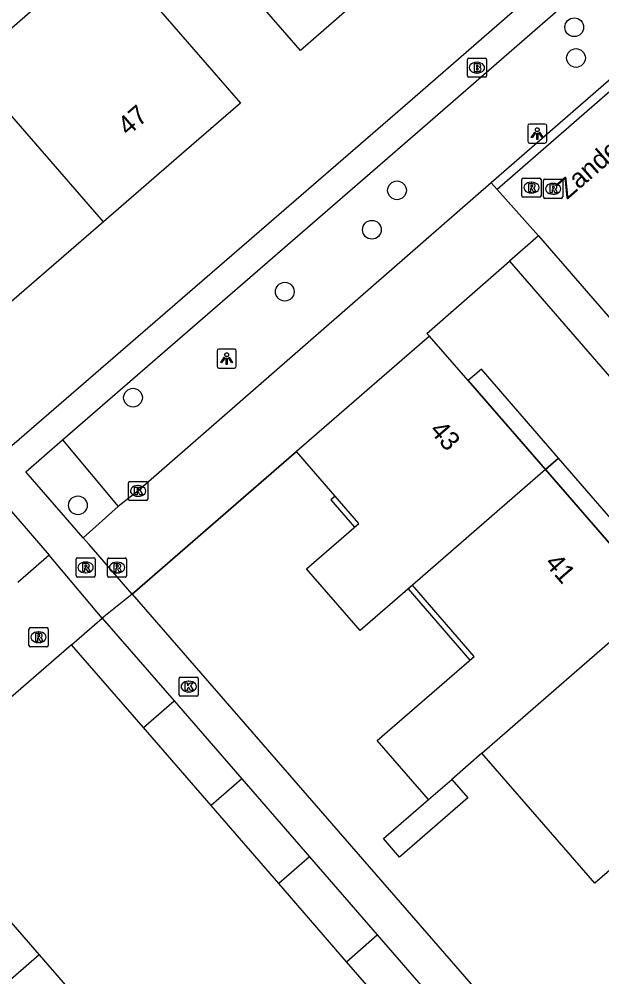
# Model space of a CAD drawing. Extents: x 155888 to 156864, y 383882 to 384671.
# Drawn here: x 156338.76 to 156369.19, y 384302.79 to 384352.78 of the extents above; entities that cross this region are included whole.
import ezdxf

# ---------------------------------------------------------------- set-up
doc = ezdxf.new("R2010")
doc.units = 0
for name, color, linetype in [('IMGEO_Boom', 7, 'Continuous'), ('IMGEO_Brandkraan', 7, 'Continuous'), ('IMGEO_Kolk', 7, 'Continuous'), ('IMGEO_Lichtpunt', 7, 'Continuous'), ('IMGEO_Muur', 7, 'Continuous'), ('IMGEO_Openbare_ruimte_label', 7, 'Continuous'), ('IMGEO_Pand', 7, 'Continuous'), ('IMGEO_Pand_nummerreeks', 7, 'Continuous'), ('IMGEO_Pand_overbouw', 7, 'Continuous'), ('IMGEO_Parkeervlak_open', 7, 'Continuous'), ('IMGEO_Rijbaan_lokaal_gesloten', 7, 'Continuous'), ('IMGEO_Rijbaan_lokaal_open', 7, 'Continuous'), ('IMGEO_Rioolput', 7, 'Continuous'), ('IMGEO_Voetpad_open', 7, 'Continuous')]:
    doc.layers.add(name, color=color, linetype=linetype)

msp = doc.modelspace()

# ---------------------------------------------------------------- linework, layer by layer
at = {"layer": 'IMGEO_Boom'}
for centre in [(156367.751, 384352.358), (156367.841, 384350.753), (156358.494, 384343.844), (156357.182, 384341.787), (156352.634, 384338.554), (156344.708, 384333.022), (156341.829, 384327.401)]:
    msp.add_circle(centre, 0.489, dxfattribs=at)
at = {"layer": 'IMGEO_Brandkraan'}
for p, q in [((156362.167, 384349.822), (156362.167, 384350.674)), ((156362.242, 384350.748), (156363.094, 384350.748)), ((156363.168, 384350.674), (156363.168, 384349.822)), ((156362.655, 384350.528), (156362.68, 384350.528)), ((156363.094, 384349.748), (156362.242, 384349.748)), ((156362.678, 384349.968), (156362.653, 384349.968))]:
    msp.add_line(p, q, dxfattribs=at)
for points in [[(156362.167, 384349.822), (156362.167, 384350.674)], [(156362.242, 384350.748), (156363.094, 384350.748)], [(156363.168, 384350.674), (156363.168, 384349.822)], [(156362.515, 384350.448), (156362.515, 384350.048), (156362.728, 384350.048)], [(156362.746, 384350.448), (156362.515, 384350.448)], [(156362.694, 384350.367), (156362.64, 384350.367), (156362.64, 384350.291)], [(156362.64, 384350.291), (156362.693, 384350.291)], [(156362.702, 384350.215), (156362.64, 384350.215), (156362.64, 384350.134)], [(156363.094, 384349.748), (156362.242, 384349.748)], [(156362.64, 384350.134), (156362.702, 384350.134)]]:
    msp.add_lwpolyline(points, dxfattribs=at)
for centre, radius, start, end in [((156362.244, 384350.672), 0.0765, 91.552, 178.448), ((156362.244, 384350.672), 0.0765, 91.552, 178.448), ((156363.092, 384350.672), 0.0765, 1.552, 88.448), ((156363.092, 384350.672), 0.0765, 1.552, 88.448), ((156362.695, 384350.329), 0.0379, 267.8285, 90.9355), ((156362.703, 384350.174), 0.0404, 269.8759, 90.5077), ((156362.75, 384350.303), 0.145, 59.4692, 91.5367), ((156362.775, 384350.35), 0.0922, 285.5137, 58.1501), ((156362.78, 384350.158), 0.105, 301.3115, 78.989), ((156362.244, 384349.824), 0.0765, 181.552, 268.448), ((156362.244, 384349.824), 0.0765, 181.552, 268.448), ((156362.734, 384350.299), 0.251, 268.6676, 293.5347), ((156363.092, 384349.824), 0.0765, 271.552, 358.448), ((156363.092, 384349.824), 0.0765, 271.552, 358.448)]:
    msp.add_arc(centre, radius, start, end, dxfattribs=at)
for centre, major_axis, ratio, start_param, end_param in [((156362.654, 384350.248), (-0.387, 0.002), 0.722429, 4.712389, 7.853982), ((156362.679, 384350.248), (-0.39, 0.002), 0.717154, 1.570796, 4.712389)]:
    msp.add_ellipse(centre, major_axis=major_axis, ratio=ratio, start_param=start_param, end_param=end_param, dxfattribs=at)
at = {"layer": 'IMGEO_Kolk'}
for p, q in [((156344.547, 384328.651), (156345.399, 384328.651)), ((156344.472, 384327.725), (156344.472, 384328.577)), ((156344.96, 384328.431), (156344.985, 384328.431)), ((156345.473, 384328.577), (156345.473, 384327.725)), ((156345.399, 384327.651), (156344.547, 384327.651)), ((156344.983, 384327.871), (156344.958, 384327.871)), ((156347.117, 384317.512), (156347.117, 384318.364)), ((156347.192, 384318.438), (156348.044, 384318.438)), ((156347.605, 384318.218), (156347.63, 384318.218)), ((156348.118, 384318.364), (156348.118, 384317.512)), ((156347.628, 384317.658), (156347.603, 384317.658)), ((156348.044, 384317.438), (156347.192, 384317.438))]:
    msp.add_line(p, q, dxfattribs=at)
for points in [[(156344.547, 384328.651), (156345.399, 384328.651)], [(156344.472, 384327.725), (156344.472, 384328.577)], [(156344.793, 384328.351), (156344.916, 384328.351), (156344.916, 384328.2), (156345.046, 384328.351), (156345.21, 384328.351), (156345.064, 384328.2), (156345.217, 384327.951), (156345.065, 384327.951), (156344.98, 384328.115), (156344.916, 384328.048), (156344.916, 384327.951), (156344.793, 384327.951), (156344.793, 384328.351)], [(156345.473, 384328.577), (156345.473, 384327.725)], [(156345.399, 384327.651), (156344.547, 384327.651)], [(156347.117, 384317.512), (156347.117, 384318.364)], [(156347.192, 384318.438), (156348.044, 384318.438)], [(156348.118, 384318.364), (156348.118, 384317.512)], [(156347.438, 384318.138), (156347.561, 384318.138), (156347.561, 384317.987), (156347.691, 384318.138), (156347.855, 384318.138), (156347.709, 384317.987), (156347.862, 384317.738), (156347.71, 384317.738), (156347.625, 384317.902), (156347.561, 384317.835), (156347.561, 384317.738), (156347.438, 384317.738), (156347.438, 384318.138)], [(156348.044, 384317.438), (156347.192, 384317.438)]]:
    msp.add_lwpolyline(points, dxfattribs=at)
for centre, start, end in [((156344.549, 384328.575), 91.552, 178.448), ((156344.549, 384328.575), 91.552, 178.448), ((156345.397, 384328.575), 1.552, 88.448), ((156345.397, 384328.575), 1.552, 88.448), ((156344.549, 384327.727), 181.552, 268.448), ((156344.549, 384327.727), 181.552, 268.448), ((156345.397, 384327.727), 271.552, 358.448), ((156345.397, 384327.727), 271.552, 358.448), ((156347.194, 384318.362), 91.552, 178.448), ((156347.194, 384318.362), 91.552, 178.448), ((156348.042, 384318.362), 1.552, 88.448), ((156348.042, 384318.362), 1.552, 88.448), ((156347.194, 384317.514), 181.552, 268.448), ((156347.194, 384317.514), 181.552, 268.448), ((156348.042, 384317.514), 271.552, 358.448), ((156348.042, 384317.514), 271.552, 358.448)]:
    msp.add_arc(centre, 0.0765, start, end, dxfattribs=at)
for centre, major_axis, ratio, start_param, end_param in [((156344.959, 384328.151), (-0.387, 0.002), 0.722429, 4.712389, 7.853982), ((156344.984, 384328.151), (-0.39, 0.002), 0.717154, 1.570796, 4.712389), ((156347.604, 384317.938), (-0.387, 0.002), 0.722429, 4.712389, 7.853982), ((156347.629, 384317.938), (-0.39, 0.002), 0.717154, 1.570796, 4.712389)]:
    msp.add_ellipse(centre, major_axis=major_axis, ratio=ratio, start_param=start_param, end_param=end_param, dxfattribs=at)
at = {"layer": 'IMGEO_Lichtpunt'}
for p, q in [((156365.319, 384347.21), (156365.319, 384346.403)), ((156365.319, 384347.21), (156365.319, 384346.403)), ((156366.221, 384347.305), (156365.413, 384347.305)), ((156366.221, 384347.305), (156365.413, 384347.305)), ((156366.315, 384346.403), (156366.315, 384347.21)), ((156366.315, 384346.403), (156366.315, 384347.21)), ((156365.413, 384346.309), (156366.221, 384346.309)), ((156365.413, 384346.309), (156366.221, 384346.309)), ((156349.1, 384335.465), (156349.1, 384334.658)), ((156349.1, 384335.465), (156349.1, 384334.658)), ((156350.002, 384335.56), (156349.194, 384335.56)), ((156350.002, 384335.56), (156349.194, 384335.56)), ((156350.096, 384334.658), (156350.096, 384335.465)), ((156350.096, 384334.658), (156350.096, 384335.465)), ((156349.194, 384334.564), (156350.002, 384334.564)), ((156349.194, 384334.564), (156350.002, 384334.564))]:
    msp.add_line(p, q, dxfattribs=at)
for points in [[(156365.693, 384346.874), (156365.732, 384346.846), (156365.544, 384346.584), (156365.506, 384346.611), (156365.693, 384346.874)], [(156365.795, 384346.826), (156365.842, 384346.826), (156365.842, 384346.504), (156365.795, 384346.504), (156365.795, 384346.826)], [(156365.905, 384346.846), (156365.943, 384346.873), (156366.13, 384346.611), (156366.091, 384346.583), (156365.905, 384346.846)], [(156349.474, 384335.129), (156349.513, 384335.101), (156349.325, 384334.839), (156349.287, 384334.866), (156349.474, 384335.129)], [(156349.576, 384335.081), (156349.623, 384335.081), (156349.623, 384334.759), (156349.576, 384334.759), (156349.576, 384335.081)], [(156349.686, 384335.101), (156349.724, 384335.128), (156349.911, 384334.866), (156349.872, 384334.838), (156349.686, 384335.101)]]:
    msp.add_lwpolyline(points, dxfattribs=at)
for centre in [(156365.818, 384347.008), (156349.599, 384335.263)]:
    msp.add_circle(centre, 0.0994, dxfattribs=at)
for centre, start, end in [((156365.413, 384347.21), 90, 180), ((156365.413, 384347.21), 90, 180), ((156366.221, 384347.21), 0, 90), ((156366.221, 384347.21), 0, 90), ((156365.413, 384346.403), 180, 270), ((156365.413, 384346.403), 180, 270), ((156366.221, 384346.403), 270, 0), ((156366.221, 384346.403), 270, 360), ((156349.194, 384335.465), 90, 180), ((156349.194, 384335.465), 90, 180), ((156350.002, 384335.465), 0, 90), ((156350.002, 384335.465), 0, 90), ((156349.194, 384334.658), 180, 270), ((156349.194, 384334.658), 180, 270), ((156350.002, 384334.658), 270, 0), ((156350.002, 384334.658), 270, 360)]:
    msp.add_arc(centre, 0.0946, start, end, dxfattribs=at)
at = {"layer": 'IMGEO_Muur'}
for points in [[(156344.67, 384322.764), (156353.248, 384330.205)], [(156341.499, 384320.123), (156332.498, 384312.327)]]:
    msp.add_lwpolyline(points, dxfattribs=at)
at = {"layer": 'IMGEO_Pand'}
for points in [[(156360.672, 384357.419), (156356.015, 384353.369), (156353.453, 384351.145), (156350.176, 384354.922), (156346.374, 384359.302), (156348.835, 384361.438), (156353.593, 384365.567)], [(156336.078, 384350.35), (156340.675, 384354.34), (156343.233, 384356.56), (156350.312, 384348.403), (156347.756, 384346.185), (156343.163, 384342.198)], [(156343.163, 384342.198), (156338.508, 384338.159), (156335.946, 384335.935), (156328.867, 384344.092), (156326.999, 384346.244), (156334.21, 384352.502), (156335.873, 384350.586), (156336.078, 384350.35)], [(156343.163, 384342.198), (156336.078, 384350.35)], [(156360.194, 384336.237), (156353.248, 384330.205)], [(156366.243, 384329.271), (156362.213, 384333.912), (156360.194, 384336.237)], [(156359.301, 384323.235), (156356.568, 384320.862), (156353.769, 384324.084), (156356.502, 384326.458), (156355.264, 384327.883), (156353.248, 384330.205)], [(156366.243, 384329.271), (156359.301, 384323.235)], [(156372.141, 384322.48), (156370.236, 384324.674), (156366.243, 384329.271)], [(156336.59, 384329.107), (156340.336, 384324.804)], [(156340.336, 384324.804), (156338.689, 384323.376)], [(156360.135, 384312.041), (156357.463, 384315.117), (156362.53, 384319.517), (156359.301, 384323.235)], [(156362.919, 384314.462), (156365.199, 384316.444), (156372.141, 384322.48)], [(156341.499, 384320.123), (156343.104, 384321.514)], [(156343.104, 384321.514), (156346.851, 384317.198)], [(156345.247, 384315.805), (156341.499, 384320.123)], [(156345.247, 384315.805), (156346.851, 384317.198)], [(156346.851, 384317.198), (156350.392, 384313.118)], [(156348.788, 384311.726), (156345.247, 384315.805)], [(156362.919, 384314.462), (156361.35, 384313.098)], [(156371.097, 384309.652), (156370.87, 384309.455), (156368.821, 384307.673), (156362.919, 384314.462)], [(156350.392, 384313.118), (156348.788, 384311.726)], [(156350.392, 384313.118), (156353.921, 384309.052)], [(156361.35, 384313.098), (156362.185, 384312.138), (156358.623, 384309.041), (156357.789, 384310.001), (156360.135, 384312.041)], [(156360.135, 384312.041), (156361.35, 384313.098)], [(156352.318, 384307.659), (156348.788, 384311.726)], [(156353.921, 384309.052), (156352.318, 384307.659)], [(156353.921, 384309.052), (156357.463, 384304.972)], [(156336.259, 384308.003), (156339.804, 384303.928)], [(156355.86, 384303.579), (156352.318, 384307.659)], [(156355.86, 384303.579), (156357.463, 384304.972)], [(156357.463, 384304.972), (156360.996, 384300.902)], [(156339.804, 384303.928), (156337.082, 384301.566), (156329.171, 384294.7)], [(156339.804, 384303.928), (156343.342, 384299.859)], [(156359.393, 384299.509), (156355.86, 384303.579)]]:
    msp.add_lwpolyline(points, dxfattribs=at)
at = {"layer": 'IMGEO_Pand_overbouw'}
for points in [[(156362.213, 384333.912), (156366.243, 384329.271), (156366.927, 384329.865), (156362.901, 384334.509)], [(156370.236, 384324.674), (156370.916, 384325.264), (156366.927, 384329.865), (156366.243, 384329.271)], [(156355.264, 384327.883), (156355.037, 384327.686), (156356.275, 384326.261), (156356.502, 384326.458)], [(156359.301, 384323.235), (156359.074, 384323.038), (156362.303, 384319.32), (156362.53, 384319.517)]]:
    msp.add_lwpolyline(points, close=True, dxfattribs=at)
at = {"layer": 'IMGEO_Parkeervlak_open'}
msp.add_lwpolyline([(156341.025, 384330.814), (156343.939, 384327.348)], dxfattribs=at)
at = {"layer": 'IMGEO_Rijbaan_lokaal_gesloten'}
for points in [[(156414.98, 384394.994), (156415.04, 384394.83), (156415.213, 384394.328), (156415.34, 384393.813), (156415.42, 384393.288), (156415.453, 384392.758), (156415.439, 384392.227), (156415.377, 384391.7), (156415.268, 384391.18), (156415.113, 384390.673), (156414.914, 384390.181), (156414.671, 384389.709), (156414.387, 384389.26), (156414.064, 384388.839), (156413.42, 384388.121), (156412.379, 384387.115), (156412.175, 384386.934), (156412.146, 384386.905), (156405.699, 384380.533), (156404.497, 384379.354), (156363.72, 384343.895)], [(156363.72, 384343.895), (156365.876, 384341.465)], [(156365.876, 384341.465), (156369.968, 384336.761)]]:
    msp.add_lwpolyline(points, dxfattribs=at)
at = {"layer": 'IMGEO_Rijbaan_lokaal_open'}
for points in [[(156411.86, 384387.27), (156405.36, 384380.844), (156404.195, 384379.701), (156363.415, 384344.239)], [(156363.415, 384344.239), (156344.972, 384328.151), (156343.939, 384327.348)], [(156363.415, 384344.239), (156363.72, 384343.895)], [(156365.876, 384341.465), (156364.376, 384340.144)], [(156360.194, 384336.237), (156360.044, 384336.371), (156364.376, 384340.144)], [(156353.248, 384330.205), (156344.67, 384322.764)], [(156343.939, 384327.348), (156342.108, 384325.712)], [(156344.67, 384322.764), (156342.41, 384325.365), (156342.108, 384325.712)]]:
    msp.add_lwpolyline(points, dxfattribs=at)
at = {"layer": 'IMGEO_Rioolput'}
for p, q in [((156365.015, 384343.56), (156365.015, 384344.412)), ((156365.09, 384344.486), (156365.942, 384344.486)), ((156365.503, 384344.266), (156365.528, 384344.266)), ((156366.016, 384344.412), (156366.016, 384343.56)), ((156366.145, 384343.498), (156366.145, 384344.35)), ((156366.22, 384344.424), (156367.072, 384344.424)), ((156366.633, 384344.204), (156366.658, 384344.204)), ((156367.146, 384344.35), (156367.146, 384343.498)), ((156365.526, 384343.706), (156365.501, 384343.706)), ((156366.656, 384343.644), (156366.631, 384343.644)), ((156365.942, 384343.486), (156365.09, 384343.486)), ((156367.072, 384343.424), (156366.22, 384343.424)), ((156341.808, 384324.66), (156342.66, 384324.66)), ((156343.446, 384324.652), (156344.298, 384324.652)), ((156341.733, 384323.734), (156341.733, 384324.586)), ((156342.221, 384324.44), (156342.246, 384324.44)), ((156342.734, 384324.586), (156342.734, 384323.734)), ((156343.371, 384323.726), (156343.371, 384324.578)), ((156343.859, 384324.432), (156343.884, 384324.432)), ((156344.372, 384324.578), (156344.372, 384323.726)), ((156342.66, 384323.66), (156341.808, 384323.66)), ((156342.244, 384323.88), (156342.219, 384323.88)), ((156344.298, 384323.652), (156343.446, 384323.652)), ((156343.882, 384323.872), (156343.857, 384323.872)), ((156339.273, 384320.092), (156339.273, 384320.944)), ((156339.348, 384321.018), (156340.2, 384321.018)), ((156339.761, 384320.798), (156339.786, 384320.798)), ((156340.274, 384320.944), (156340.274, 384320.092)), ((156339.784, 384320.238), (156339.759, 384320.238)), ((156340.2, 384320.018), (156339.348, 384320.018))]:
    msp.add_line(p, q, dxfattribs=at)
for points in [[(156365.015, 384343.56), (156365.015, 384344.412)], [(156365.09, 384344.486), (156365.942, 384344.486)], [(156365.604, 384344.184), (156365.352, 384344.186), (156365.352, 384343.786)], [(156366.016, 384344.412), (156366.016, 384343.56)], [(156366.145, 384343.498), (156366.145, 384344.35)], [(156366.22, 384344.424), (156367.072, 384344.424)], [(156367.146, 384344.35), (156367.146, 384343.498)], [(156365.352, 384343.786), (156365.476, 384343.786), (156365.476, 384343.948), (156365.487, 384343.948)], [(156365.53, 384344.105), (156365.476, 384344.105), (156365.476, 384344.024)], [(156365.476, 384344.024), (156365.528, 384344.024)], [(156365.534, 384343.919), (156365.605, 384343.786), (156365.745, 384343.786), (156365.68, 384343.912)], [(156366.734, 384344.122), (156366.482, 384344.124), (156366.482, 384343.724)], [(156366.482, 384343.724), (156366.606, 384343.724), (156366.606, 384343.886), (156366.617, 384343.886)], [(156366.66, 384344.043), (156366.606, 384344.043), (156366.606, 384343.962)], [(156366.606, 384343.962), (156366.658, 384343.962)], [(156366.664, 384343.857), (156366.735, 384343.724), (156366.875, 384343.724), (156366.81, 384343.85)], [(156365.942, 384343.486), (156365.09, 384343.486)], [(156367.072, 384343.424), (156366.22, 384343.424)], [(156341.808, 384324.66), (156342.66, 384324.66)], [(156343.446, 384324.652), (156344.298, 384324.652)], [(156341.733, 384323.734), (156341.733, 384324.586)], [(156342.322, 384324.358), (156342.07, 384324.36), (156342.07, 384323.96)], [(156342.248, 384324.279), (156342.194, 384324.279), (156342.194, 384324.198)], [(156342.194, 384324.198), (156342.246, 384324.198)], [(156342.734, 384324.586), (156342.734, 384323.734)], [(156343.371, 384323.726), (156343.371, 384324.578)], [(156343.96, 384324.35), (156343.708, 384324.352), (156343.708, 384323.952)], [(156343.886, 384324.271), (156343.832, 384324.271), (156343.832, 384324.19)], [(156343.832, 384324.19), (156343.884, 384324.19)], [(156344.372, 384324.578), (156344.372, 384323.726)], [(156342.66, 384323.66), (156341.808, 384323.66)], [(156342.07, 384323.96), (156342.194, 384323.96), (156342.194, 384324.122), (156342.205, 384324.122)], [(156342.252, 384324.093), (156342.323, 384323.96), (156342.463, 384323.96), (156342.398, 384324.086)], [(156344.298, 384323.652), (156343.446, 384323.652)], [(156343.708, 384323.952), (156343.832, 384323.952), (156343.832, 384324.114), (156343.843, 384324.114)], [(156343.89, 384324.085), (156343.961, 384323.952), (156344.101, 384323.952), (156344.036, 384324.078)], [(156339.273, 384320.092), (156339.273, 384320.944)], [(156339.348, 384321.018), (156340.2, 384321.018)], [(156339.862, 384320.716), (156339.61, 384320.718), (156339.61, 384320.318)], [(156340.274, 384320.944), (156340.274, 384320.092)], [(156339.61, 384320.318), (156339.734, 384320.318), (156339.734, 384320.48), (156339.745, 384320.48)], [(156339.788, 384320.637), (156339.734, 384320.637), (156339.734, 384320.556)], [(156339.734, 384320.556), (156339.786, 384320.556)], [(156339.792, 384320.451), (156339.863, 384320.318), (156340.003, 384320.318), (156339.938, 384320.444)], [(156340.2, 384320.018), (156339.348, 384320.018)]]:
    msp.add_lwpolyline(points, dxfattribs=at)
for centre, radius, start, end in [((156365.092, 384344.41), 0.0765, 91.552, 178.448), ((156365.092, 384344.41), 0.0765, 91.552, 178.448), ((156365.603, 384344.074), 0.109, 350.3612, 89.416), ((156365.94, 384344.41), 0.0765, 1.552, 88.448), ((156365.94, 384344.41), 0.0765, 1.552, 88.448), ((156366.222, 384344.348), 0.0765, 91.552, 178.448), ((156366.222, 384344.348), 0.0765, 91.552, 178.448), ((156367.07, 384344.348), 0.0765, 1.552, 88.448), ((156367.07, 384344.348), 0.0765, 1.552, 88.448), ((156365.486, 384343.895), 0.0533, 26.0293, 88.6989), ((156365.512, 384344.213), 0.19, 274.7715, 282.9687), ((156365.536, 384344.009), 0.0964, 77.0061, 93.1865), ((156365.55, 384344.066), 0.0378, 276.6634, 79.6772), ((156365.601, 384344.074), 0.112, 277.5842, 350.9817), ((156365.585, 384343.859), 0.108, 29.5134, 73.7905), ((156366.616, 384343.833), 0.0533, 26.0293, 88.6989), ((156366.642, 384344.151), 0.19, 274.7715, 282.9687), ((156366.666, 384343.947), 0.0964, 77.0061, 93.1865), ((156366.68, 384344.004), 0.0378, 276.6634, 79.6772), ((156366.733, 384344.012), 0.109, 350.3612, 89.416), ((156366.731, 384344.012), 0.112, 277.5842, 350.9817), ((156366.715, 384343.797), 0.108, 29.5134, 73.7905), ((156365.092, 384343.562), 0.0765, 181.552, 268.448), ((156365.092, 384343.562), 0.0765, 181.552, 268.448), ((156365.94, 384343.562), 0.0765, 271.552, 358.448), ((156365.94, 384343.562), 0.0765, 271.552, 358.448), ((156366.222, 384343.5), 0.0765, 181.552, 268.448), ((156366.222, 384343.5), 0.0765, 181.552, 268.448), ((156367.07, 384343.5), 0.0765, 271.552, 358.448), ((156367.07, 384343.5), 0.0765, 271.552, 358.448), ((156341.81, 384324.584), 0.0765, 91.552, 178.448), ((156341.81, 384324.584), 0.0765, 91.552, 178.448), ((156342.658, 384324.584), 0.0765, 1.552, 88.448), ((156342.658, 384324.584), 0.0765, 1.552, 88.448), ((156343.448, 384324.576), 0.0765, 91.552, 178.448), ((156343.448, 384324.576), 0.0765, 91.552, 178.448), ((156344.296, 384324.576), 0.0765, 1.552, 88.448), ((156344.296, 384324.576), 0.0765, 1.552, 88.448), ((156342.23, 384324.387), 0.19, 274.7715, 282.9687), ((156342.254, 384324.183), 0.0964, 77.0061, 93.1865), ((156342.268, 384324.24), 0.0378, 276.6634, 79.6772), ((156342.321, 384324.248), 0.109, 350.3612, 89.416), ((156342.319, 384324.248), 0.112, 277.5842, 350.9817), ((156343.868, 384324.379), 0.19, 274.7715, 282.9687), ((156343.892, 384324.175), 0.0964, 77.0061, 93.1865), ((156343.906, 384324.232), 0.0378, 276.6634, 79.6772), ((156343.959, 384324.24), 0.109, 350.3612, 89.416), ((156343.957, 384324.24), 0.112, 277.5842, 350.9817), ((156341.81, 384323.736), 0.0765, 181.552, 268.448), ((156341.81, 384323.736), 0.0765, 181.552, 268.448), ((156342.204, 384324.069), 0.0533, 26.0293, 88.6989), ((156342.303, 384324.033), 0.108, 29.5134, 73.7905), ((156342.658, 384323.736), 0.0765, 271.552, 358.448), ((156342.658, 384323.736), 0.0765, 271.552, 358.448), ((156343.448, 384323.728), 0.0765, 181.552, 268.448), ((156343.448, 384323.728), 0.0765, 181.552, 268.448), ((156343.842, 384324.061), 0.0533, 26.0293, 88.6989), ((156343.941, 384324.025), 0.108, 29.5134, 73.7905), ((156344.296, 384323.728), 0.0765, 271.552, 358.448), ((156344.296, 384323.728), 0.0765, 271.552, 358.448), ((156339.35, 384320.942), 0.0765, 91.552, 178.448), ((156339.35, 384320.942), 0.0765, 91.552, 178.448), ((156339.861, 384320.606), 0.109, 350.3612, 89.416), ((156340.198, 384320.942), 0.0765, 1.552, 88.448), ((156340.198, 384320.942), 0.0765, 1.552, 88.448), ((156339.744, 384320.427), 0.0533, 26.0293, 88.6989), ((156339.77, 384320.745), 0.19, 274.7715, 282.9687), ((156339.794, 384320.541), 0.0964, 77.0061, 93.1865), ((156339.808, 384320.598), 0.0378, 276.6634, 79.6772), ((156339.859, 384320.606), 0.112, 277.5842, 350.9817), ((156339.843, 384320.391), 0.108, 29.5134, 73.7905), ((156339.35, 384320.094), 0.0765, 181.552, 268.448), ((156339.35, 384320.094), 0.0765, 181.552, 268.448), ((156340.198, 384320.094), 0.0765, 271.552, 358.448), ((156340.198, 384320.094), 0.0765, 271.552, 358.448)]:
    msp.add_arc(centre, radius, start, end, dxfattribs=at)
for centre, major_axis, ratio, start_param, end_param in [((156365.502, 384343.986), (-0.387, 0.002), 0.722429, 4.712389, 7.853982), ((156365.527, 384343.986), (-0.39, 0.002), 0.717154, 1.570796, 4.712389), ((156366.632, 384343.924), (-0.387, 0.002), 0.722429, 4.712389, 7.853982), ((156366.657, 384343.924), (-0.39, 0.002), 0.717154, 1.570796, 4.712389), ((156342.22, 384324.16), (-0.387, 0.002), 0.722429, 4.712389, 7.853982), ((156342.245, 384324.16), (-0.39, 0.002), 0.717154, 1.570796, 4.712389), ((156343.858, 384324.152), (-0.387, 0.002), 0.722429, 4.712389, 7.853982), ((156343.883, 384324.152), (-0.39, 0.002), 0.717154, 1.570796, 4.712389), ((156339.76, 384320.518), (-0.387, 0.002), 0.722429, 4.712389, 7.853982), ((156339.785, 384320.518), (-0.39, 0.002), 0.717154, 1.570796, 4.712389)]:
    msp.add_ellipse(centre, major_axis=major_axis, ratio=ratio, start_param=start_param, end_param=end_param, dxfattribs=at)
at = {"layer": 'IMGEO_Voetpad_open'}
for points in [[(156338.119, 384330.3), (156359.041, 384348.401), (156408.123, 384391.086)], [(156341.025, 384330.814), (156359.824, 384347.104), (156409.376, 384390.196), (156411.86, 384387.27)], [(156364.376, 384340.144), (156400.159, 384298.882), (156395.866, 384295.161)], [(156342.108, 384325.712), (156339.113, 384329.156), (156341.025, 384330.814)], [(156343.104, 384321.514), (156340.336, 384324.804)], [(156344.67, 384322.764), (156343.104, 384321.514)], [(156344.67, 384322.764), (156372.42, 384290.834)], [(156341.499, 384320.123), (156332.498, 384312.327)]]:
    msp.add_lwpolyline(points, dxfattribs=at)

# ---------------------------------------------------------------- texts
at = {"layer": 'IMGEO_Openbare_ruimte_label'}
msp.add_text('Zandeiland', height=1, rotation=40.9865, dxfattribs=at).set_placement((156367.373, 384343.334))
at = {"layer": 'IMGEO_Pand_nummerreeks'}
for s, rotation, p in [('47', 40.9541, (156344.445, 384346.648)), ('43', 310.972, (156360.149, 384331.286)), ('41', 310.972, (156366.168, 384324.355))]:
    msp.add_text(s, height=1, rotation=rotation, dxfattribs=at).set_placement(p)

doc.saveas('drawing.dxf')
